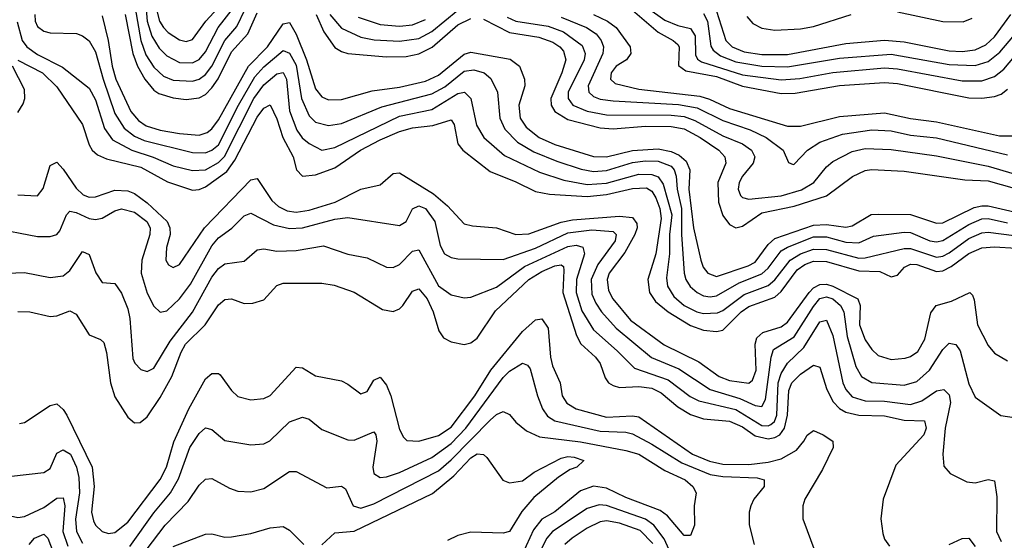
# Model space of a CAD drawing. Header units: inches. Extents: x 990535 to 1117859, y 769386 to 892122.
# Tile 274 of 656: x 1025395 to 1028440, y 877343 to 878954. Entities that reach past the tile are written whole.
import ezdxf

# ---------------------------------------------------------------- set-up
doc = ezdxf.new("R2010")
doc.units = ezdxf.units.IN
doc.header["$MEASUREMENT"] = 0
doc.layers.add('B0827', color=7, linetype='Continuous')

msp = doc.modelspace()

# ---------------------------------------------------------------- linework, layer by layer
at = {"layer": 'B0827', "color": 5}
for points, elevation in [([(1025817, 878990), (1025827.7, 878950), (1025839.7, 878930), (1025854.2, 878914.2), (1025890, 878891.6), (1025910, 878886.9), (1025930, 878892.9), (1025970.5, 878950), (1026117.4, 879110)], 3680), ([(1025784, 879010), (1025789.5, 878949.5), (1025803.6, 878903.6), (1025826.2, 878866.2), (1025850, 878842.7), (1025890, 878821.3), (1025930, 878820.8), (1025950, 878831.5), (1025970, 878855.1), (1026008.7, 878930), (1026078.7, 879021.3)], 3660), ([(1027290, 879025.5), (1027390, 878952.5), (1027430, 878935.9), (1027470, 878926.8), (1027484.2, 878904.2), (1027485.4, 878845.4), (1027491.7, 878831.7), (1027504, 878824), (1027630, 878783.9), (1027750, 878767.8), (1027807.6, 878772.4), (1027910, 878791.1), (1028070, 878804.9), (1028110, 878802.3), (1028310, 878764.6), (1028370, 878765.1), (1028410, 878778.8), (1028438.8, 878801.2), (1028493.5, 878866.5)], 3740), ([(1025752.6, 878990), (1025770, 878890.1), (1025785.8, 878845.8), (1025810, 878807.8), (1025840, 878780), (1025870, 878766.7), (1025930, 878764), (1025950, 878770.3), (1025970, 878784.3), (1025990, 878810.8), (1026029.8, 878890.2), (1026067.2, 878932.8), (1026092.8, 878987.2)], 3640), ([(1026354.9, 878970), (1026390, 878927.7), (1026450, 878899.9), (1026491.9, 878891.9), (1026570, 878887.7), (1026630, 878895.9), (1026670, 878917.9), (1026750, 878983.8)], 3640), ([(1027275.7, 878995.7), (1027370, 878915.7), (1027415.8, 878890), (1027430, 878877), (1027434.8, 878870), (1027433, 878813), (1027455.7, 878795.7), (1027550, 878778.9), (1027630, 878748.2), (1027750, 878725.6), (1027793, 878727), (1027930, 878750.5), (1028070, 878759.8), (1028110, 878756.7), (1028330, 878712.3), (1028370, 878710.9), (1028410, 878716.4), (1028430, 878723.6), (1028450, 878739.5)], 3720), ([(1027542.9, 879002.9), (1027578.6, 878890), (1027598.5, 878870), (1027635.2, 878855.2), (1027690, 878846.3), (1027770, 878846.6), (1027950, 878880.8), (1028070, 878891.1), (1028130, 878886.2), (1028270, 878858.4), (1028310, 878856), (1028350, 878861.4), (1028383.2, 878876.8), (1028410, 878900.9), (1028459.8, 878970)], 3780), ([(1025442.2, 878970), (1025443.2, 878950), (1025450, 878933.5), (1025470, 878918.4), (1025490, 878913.4), (1025571.4, 878911.4), (1025590, 878904.8), (1025610, 878888.6), (1025630, 878855.2), (1025653.5, 878770), (1025690, 878663.9), (1025718.1, 878618.1), (1025750, 878593.8), (1025780.5, 878580.5), (1025930, 878543.5), (1025970, 878542.6), (1025990, 878550.1), (1026010, 878567.3), (1026072, 878690), (1026122.6, 878777.4), (1026150, 878808), (1026210, 878859), (1026230, 878850.9), (1026250, 878813.4), (1026266.8, 878710), (1026290, 878656.8), (1026310, 878637.5), (1026350, 878626.7), (1026390, 878633.2), (1026514.9, 878685.1), (1026670, 878725.1), (1026710, 878746.5), (1026770, 878794.6), (1026799.2, 878799.2), (1026831.8, 878790), (1026852.6, 878772.6), (1026872.7, 878730), (1026880.4, 878650), (1026895.8, 878615.8), (1026935, 878575), (1026985, 878545), (1027056.3, 878516.3), (1027131.8, 878491.8), (1027170, 878484.3), (1027210, 878487.3), (1027290, 878511.9), (1027330, 878517.1), (1027370, 878516.2), (1027410, 878500.5), (1027419, 878490), (1027425.4, 878470), (1027428.2, 878430), (1027441.6, 878370), (1027441.3, 878290), (1027450.1, 878170), (1027455.6, 878150), (1027468.6, 878128.6), (1027489.8, 878109.8), (1027510, 878099.9), (1027530, 878096.6), (1027550, 878099.5), (1027619.9, 878140.1), (1027690, 878167.3), (1027710, 878185.1), (1027750, 878238.6), (1027769.5, 878250.5), (1027850, 878282.2), (1027890, 878282), (1027950, 878266.3), (1027990, 878263.4), (1028036, 878284), (1028130, 878296.7), (1028150, 878295.3), (1028210, 878270.1), (1028230, 878266.6), (1028250, 878270.6), (1028330, 878320.9), (1028370, 878338.3), (1028390, 878338.8), (1028450, 878325.9)], 3560), ([(1025650, 878966.4), (1025669.2, 878890), (1025680.9, 878810), (1025692.3, 878770), (1025738.8, 878670), (1025762.4, 878642.4), (1025786.3, 878626.3), (1025830, 878612.2), (1025890, 878602.2), (1025950, 878597.4), (1025975.1, 878604.9), (1025990, 878616.5), (1026010, 878644), (1026102.9, 878810), (1026161.4, 878870), (1026210, 878941), (1026230, 878945.5), (1026250, 878909.6), (1026282.3, 878830), (1026310, 878740.4), (1026330, 878716), (1026350, 878706.2), (1026390, 878707.7), (1026485.7, 878734.3), (1026570, 878745.7), (1026650, 878764.5), (1026690, 878782.2), (1026770, 878847.6), (1026790, 878853.9), (1026911.8, 878831.8), (1026940.7, 878810), (1026956.2, 878770), (1026957, 878750), (1026938.9, 878690), (1026942.9, 878650), (1026961.5, 878621.5), (1027001.3, 878590), (1027050, 878567.6), (1027170, 878531.3), (1027210, 878529.4), (1027290, 878549.5), (1027370, 878555.1), (1027410, 878546.8), (1027434.7, 878534.7), (1027456.7, 878516.7), (1027468, 878490), (1027464.7, 878430), (1027478.6, 878310), (1027501.4, 878210), (1027508.6, 878188.6), (1027522.9, 878170), (1027550, 878159.2), (1027647.7, 878192.3), (1027670, 878204.2), (1027710, 878259), (1027730, 878276.9), (1027850, 878318.8), (1027890, 878320.6), (1027950, 878312.7), (1027970, 878316.5), (1028028.5, 878351.5), (1028050, 878352.8), (1028150, 878351.3), (1028230, 878324.5), (1028250, 878325.6), (1028347.3, 878372.7), (1028370, 878378.6), (1028390, 878378), (1028470, 878359.2)], 3580), ([(1025721.6, 878970), (1025745.3, 878850), (1025759.4, 878810), (1025781.9, 878770), (1025810, 878735.8), (1025825.9, 878725.9), (1025870, 878712.7), (1025910, 878707.4), (1025950, 878712.4), (1025970, 878723), (1025990, 878742.9), (1026008.6, 878771.4), (1026050, 878854.7), (1026101, 878910), (1026130, 878975.2)], 3620), ([(1026312.4, 878970), (1026336.3, 878916.3), (1026370, 878868.4), (1026390, 878855.6), (1026409.8, 878849.8), (1026530, 878839.4), (1026590, 878840.8), (1026630, 878848.9), (1026671.1, 878868.9), (1026750, 878938.7), (1026790, 878957.8)], 3620), ([(1026442.2, 878962.2), (1026510, 878939.4), (1026570, 878934.4), (1026610, 878938), (1026650, 878954.4)], 3660), ([(1026830, 878955.7), (1026910, 878915.1), (1027000.2, 878900.2), (1027044.4, 878884.4), (1027066, 878870), (1027076.5, 878856.5), (1027083.9, 878830), (1027072.1, 878790), (1027037.7, 878710), (1027038.5, 878690), (1027049.7, 878669.7), (1027090, 878645.3), (1027190, 878619.6), (1027230, 878617), (1027330, 878624.6), (1027410, 878623.4), (1027450, 878616.1), (1027499.4, 878590), (1027557, 878550), (1027575.7, 878530), (1027578.8, 878510), (1027554, 878450), (1027556.1, 878390), (1027570, 878347.8), (1027590, 878320.9), (1027610, 878310.6), (1027630, 878315.5), (1027690, 878356.2), (1027790, 878376.8), (1027890.4, 878409.6), (1027970.7, 878469.3), (1028010, 878487.1), (1028029.6, 878490.4), (1028130, 878485.9), (1028318.3, 878458.3), (1028390, 878455.7), (1028470, 878433.2)], 3620), ([(1026902.4, 878962.4), (1026929.7, 878949.7), (1027030, 878934.5), (1027077.1, 878917.1), (1027134.9, 878874.9), (1027143.6, 878850), (1027141.3, 878830), (1027091.1, 878730), (1027091.4, 878710), (1027105.7, 878690), (1027150, 878670.7), (1027210, 878659.8), (1027410, 878658.7), (1027450, 878654.4), (1027482.8, 878642.8), (1027570, 878595.3), (1027630.1, 878570), (1027658.7, 878550), (1027668.3, 878530), (1027663.6, 878510), (1027630.6, 878470), (1027619.9, 878450), (1027617.5, 878430), (1027624.4, 878410), (1027630, 878403.7), (1027650, 878398.8), (1027750, 878409.4), (1027812.4, 878427.6), (1027850.8, 878450), (1027890, 878498.8), (1027910, 878515.3), (1027970, 878546.1), (1028010, 878555.7), (1028090, 878552.5), (1028230, 878533.4), (1028390, 878501.2), (1028470, 878477.5)], 3640), ([(1027070, 878961.8), (1027147.8, 878930), (1027177.5, 878910), (1027193.3, 878890), (1027200.3, 878870), (1027198.1, 878850), (1027153.2, 878750), (1027154.8, 878730), (1027170, 878716.5), (1027190, 878708.8), (1027230, 878702.8), (1027432.1, 878692.1), (1027490, 878681.2), (1027570, 878642.1), (1027653.9, 878613.9), (1027703.4, 878590), (1027756.1, 878550), (1027772.3, 878512.3), (1027786.6, 878506.6), (1027790, 878507), (1027831.1, 878550), (1027870, 878575.4), (1027940, 878600.1), (1028030, 878613.3), (1028090, 878610.3), (1028150, 878596.4), (1028230, 878588.2), (1028450, 878535.8)], 3660), ([(1027170, 878970.3), (1027212.9, 878950), (1027239.6, 878930), (1027282.8, 878870), (1027284.8, 878850), (1027272.2, 878830), (1027240.3, 878810), (1027224, 878790), (1027222, 878770), (1027236.6, 878756.6), (1027310, 878739.7), (1027498.1, 878718.1), (1027528.6, 878708.6), (1027590, 878679.6), (1027770, 878624.3), (1027810, 878624.9), (1027930, 878655), (1028070, 878665.9), (1028150, 878648.7), (1028230, 878637.7), (1028425.1, 878594.9), (1028465.1, 878594.9)], 3680), ([(1027510, 878973.7), (1027522.3, 878950), (1027532.2, 878872.2), (1027539.6, 878859.6), (1027562.1, 878842.1), (1027610, 878823.5), (1027690, 878810.2), (1027770, 878807.9), (1027930, 878835.3), (1028090, 878847.7), (1028270, 878815.3), (1028350, 878812.5), (1028390, 878825.3), (1028426.3, 878853.7), (1028530, 878976.9)], 3760), ([(1027644.2, 878964.2), (1027662.9, 878942.9), (1027690, 878927.7), (1027730, 878922.1), (1027810, 878926.1), (1027850, 878933.1), (1027966.2, 878970)], 3820), ([(1028110, 878978.8), (1028250, 878948.3), (1028312.4, 878947.6), (1028341, 878959)], 3820), ([(1025387.4, 878947.4), (1025403.1, 878890), (1025417.7, 878870), (1025450, 878846.6), (1025527.6, 878807.6), (1025610, 878742.1), (1025630, 878706.6), (1025657.4, 878617.4), (1025682.4, 878582.4), (1025741.9, 878550), (1025808.5, 878528.5), (1025870, 878502.5), (1025930, 878487.2), (1025970, 878489.5), (1026010, 878511.9), (1026028.7, 878531.3), (1026119.4, 878710), (1026150, 878752.5), (1026190, 878787.2), (1026210, 878790.4), (1026220.1, 878770), (1026230, 878672.4), (1026252, 878612), (1026269.1, 878589.1), (1026290, 878571.6), (1026330, 878550.9), (1026370, 878558.3), (1026570, 878655.3), (1026670, 878676.4), (1026750, 878726.1), (1026770.4, 878730.4), (1026790.5, 878710), (1026807.6, 878627.6), (1026830.5, 878590), (1026894, 878534), (1027002.6, 878482.6), (1027077.9, 878457.9), (1027150, 878444.5), (1027210, 878448.8), (1027310, 878476.6), (1027350, 878475.3), (1027370, 878467.7), (1027385.2, 878445.2), (1027411.6, 878350), (1027405.2, 878290), (1027405, 878230), (1027395.9, 878155.9), (1027398.7, 878130), (1027418, 878098), (1027450, 878070.1), (1027489.5, 878050), (1027510, 878044.8), (1027553.2, 878046.8), (1027570, 878054.2), (1027636.1, 878103.9), (1027710, 878132), (1027730.9, 878149.1), (1027777.7, 878210), (1027810, 878229.3), (1027850, 878244.6), (1027890, 878243.6), (1027990, 878216.4), (1028010, 878217.2), (1028130, 878246), (1028150, 878246.6), (1028230, 878219.4), (1028250, 878222.6), (1028270, 878232.5), (1028330, 878276.8), (1028370, 878294.6), (1028390, 878296.5), (1028470, 878286.4)], 3540), ([(1025390, 878666.7), (1025406.4, 878693.6), (1025411.3, 878710), (1025410, 878738.4), (1025372.7, 878810)], 3520), ([(1025390, 878829.5), (1025466.3, 878790), (1025510, 878746.1), (1025590.1, 878630.1), (1025610, 878567.3), (1025619.8, 878550), (1025635.7, 878535.7), (1025664.1, 878524.1), (1025770, 878497.9), (1025852, 878452), (1025930, 878427.1), (1025950, 878428.5), (1025970, 878437), (1026035.8, 878484.2), (1026060.2, 878519.8), (1026130, 878652.8), (1026150, 878680.4), (1026170, 878690.8), (1026190, 878647.7), (1026209.3, 878589.3), (1026241.5, 878530), (1026251.3, 878490), (1026270.1, 878470.1), (1026310, 878474), (1026370, 878495.4), (1026449.7, 878550.3), (1026510, 878582.9), (1026570, 878608.4), (1026610, 878619.1), (1026673.2, 878626.8), (1026730, 878644.8), (1026738.7, 878630), (1026750.1, 878570.1), (1026766, 878550), (1026850, 878484), (1026930, 878452.7), (1026990, 878422.9), (1027033.9, 878413.9), (1027150, 878407.2), (1027210, 878412.9), (1027290, 878432.1), (1027333.6, 878433.6), (1027350, 878423.3), (1027362.8, 878402.8), (1027374.7, 878370), (1027379, 878339), (1027362.4, 878230), (1027337.8, 878150), (1027343.3, 878110), (1027361.9, 878081.9), (1027400.8, 878050), (1027470, 878007.7), (1027510, 877993.9), (1027550, 877989.2), (1027570, 877993.7), (1027626.6, 878050), (1027650, 878066.6), (1027730, 878095.3), (1027750, 878112.8), (1027799.8, 878180.2), (1027823.3, 878196.7), (1027850, 878207), (1027890, 878206), (1027990, 878177), (1028055.2, 878175.2), (1028090, 878158.4), (1028110, 878163.7), (1028131.4, 878188.6), (1028150, 878197.6), (1028170, 878196.9), (1028230, 878175.4), (1028250, 878177.4), (1028275.4, 878190), (1028330, 878230.5), (1028370, 878248.2), (1028410, 878250.9), (1028543.4, 878243.4)], 3520), ([(1025390, 878411.9), (1025450, 878409.4), (1025467.9, 878432.1), (1025490, 878503.5), (1025510, 878513.4), (1025530, 878491.9), (1025570, 878432.5), (1025591.9, 878411.9), (1025610, 878404.8), (1025630, 878406.4), (1025690, 878427.2), (1025730, 878425), (1025750, 878416.5), (1025790, 878387.5), (1025851, 878330), (1025859.9, 878310), (1025860.6, 878290), (1025849.7, 878249.7), (1025847.6, 878210), (1025855.9, 878195.9), (1025870, 878187.3), (1025890, 878197), (1025966.5, 878310), (1026110, 878459.1), (1026130, 878462.6), (1026175.1, 878395.1), (1026195.8, 878375.8), (1026222.7, 878362.7), (1026250, 878358.9), (1026290, 878364.6), (1026370.5, 878389.5), (1026450, 878429.7), (1026510, 878443.2), (1026550, 878477.8), (1026570, 878480.7), (1026675.1, 878415.1), (1026718.3, 878378.3), (1026770, 878323), (1026796, 878316), (1026870, 878310.5), (1026929.7, 878289.7), (1026970, 878291.8), (1027070, 878327.9), (1027105, 878335), (1027250, 878346.1), (1027290, 878341.9), (1027303.8, 878323.8), (1027304.9, 878310), (1027297.3, 878290), (1027266.1, 878233.9), (1027218.2, 878170), (1027211.5, 878150), (1027216.4, 878116.4), (1027229.4, 878090), (1027284.3, 878024.3), (1027388.3, 877948.3), (1027495.1, 877895.1), (1027558.6, 877850), (1027590, 877837.5), (1027650, 877829.3), (1027661, 877839), (1027672.7, 877870), (1027669.5, 877950), (1027675.2, 877970), (1027693.5, 877986.4), (1027750, 878003.8), (1027770, 878017.8), (1027836.2, 878110), (1027850, 878124.6), (1027870, 878134.7), (1027890, 878135.3), (1027910, 878129.9), (1027987, 878090), (1027994.5, 878070), (1027992.6, 878010), (1028010, 877963.5), (1028030, 877933.4), (1028050, 877915.3), (1028090, 877903), (1028133.6, 877906.4), (1028150, 877911.9), (1028172.1, 877927.9), (1028194.6, 877965.4), (1028213.3, 878046.6), (1028229.8, 878070), (1028277.2, 878082.8), (1028333.7, 878110), (1028342, 878102), (1028347.3, 878087.3), (1028356.9, 878010), (1028390, 877946), (1028410, 877922), (1028450, 877898.2)], 3480), ([(1025310, 878310.1), (1025450, 878283.6), (1025490, 878283.6), (1025510, 878289.5), (1025519.5, 878300.5), (1025539.9, 878350), (1025550, 878361.7), (1025570, 878357.7), (1025610, 878338.9), (1025630, 878335.7), (1025650, 878340.4), (1025690, 878362.9), (1025710, 878368.6), (1025750, 878358.6), (1025788.2, 878330), (1025798.6, 878310), (1025798.3, 878290), (1025773.4, 878210), (1025771.4, 878170), (1025790, 878108.1), (1025810, 878068), (1025830, 878049.3), (1025850, 878053.1), (1025890, 878090.1), (1025923.8, 878136.2), (1025990, 878254.9), (1026010, 878278.8), (1026051.4, 878308.6), (1026090, 878347.5), (1026110, 878355.6), (1026179.7, 878319.7), (1026230, 878307.7), (1026270, 878310.6), (1026370, 878336.5), (1026410, 878342.2), (1026570, 878317.5), (1026590, 878330.1), (1026610, 878368.6), (1026630, 878378.3), (1026650, 878370.4), (1026678.8, 878330), (1026695.3, 878255.3), (1026708.5, 878230), (1026730, 878217.9), (1026750, 878213.8), (1026890, 878212.4), (1026990, 878247.2), (1027090, 878294.7), (1027164.1, 878304.1), (1027230, 878299.1), (1027239.9, 878290), (1027236.2, 878270), (1027183, 878197), (1027162.5, 878150), (1027164.7, 878104.7), (1027176.7, 878076.7), (1027194.7, 878050), (1027240.1, 878000.1), (1027349.3, 877909.3), (1027434, 877874), (1027530.2, 877810.2), (1027622.4, 877782.4), (1027670, 877760.1), (1027690, 877757.6), (1027701.3, 877778.7), (1027718.7, 877910), (1027726.1, 877933.9), (1027790, 877973.1), (1027850, 878067.1), (1027870, 878091), (1027890, 878096.8), (1027910, 878090), (1027933.8, 878070), (1027944.2, 878050), (1027953.9, 877973.9), (1027981, 877881), (1027998.9, 877850), (1028030, 877831.3), (1028130, 877823.6), (1028170, 877834.1), (1028208.4, 877870), (1028250, 877933.3), (1028270, 877953.2), (1028290, 877949.4), (1028303.3, 877930), (1028330, 877827.2), (1028350, 877786.3), (1028429.3, 877729.3), (1028470, 877723.2)], 3460), ([(1025330, 878168.8), (1025410, 878172.4), (1025490, 878156.4), (1025530, 878161.2), (1025550, 878177.8), (1025590, 878236.5), (1025610, 878227.2), (1025630.6, 878170.6), (1025650, 878140.8), (1025690, 878138), (1025710, 878108), (1025730, 878059.6), (1025736.4, 878030), (1025745.3, 877905.3), (1025751.3, 877891.3), (1025770, 877871.3), (1025790, 877865.5), (1025810, 877876.3), (1025860.4, 877959.6), (1025930, 878048.7), (1025990, 878157.6), (1026010, 878183.9), (1026030, 878199.1), (1026090, 878207.5), (1026130, 878242.5), (1026150, 878245.5), (1026190, 878238.3), (1026250, 878240.1), (1026334.7, 878254.7), (1026410, 878228.6), (1026470, 878216.8), (1026530, 878188.1), (1026550, 878187), (1026570, 878196.4), (1026610, 878237.9), (1026630, 878242.2), (1026690, 878131.1), (1026730, 878102.8), (1026770, 878093.6), (1026790, 878095.5), (1026870, 878126.1), (1026956.6, 878190), (1027090, 878252.2), (1027116.4, 878256.4), (1027136.3, 878250), (1027141.5, 878230), (1027117.1, 878150), (1027116.1, 878110), (1027133.8, 878053.8), (1027170, 877994.2), (1027242.9, 877930), (1027296, 877876), (1027400.2, 877840.2), (1027468.5, 877788.5), (1027495.1, 877775.1), (1027610, 877748.2), (1027690, 877698.7), (1027710, 877697.1), (1027718, 877702), (1027728.9, 877711.1), (1027736.2, 877730), (1027740.6, 877830), (1027750, 877859.4), (1027770, 877891.4), (1027820.6, 877939.4), (1027870, 878019.2), (1027890, 878024.1), (1027910, 877977.1), (1027940.6, 877830), (1027950, 877809.6), (1027970, 877787.1), (1028010, 877775.2), (1028070, 877773.4), (1028150, 877763.9), (1028184.9, 877775.1), (1028230, 877805.7), (1028253.5, 877810), (1028270, 877793.5), (1028273.7, 877770), (1028257.5, 877690), (1028249.4, 877609.4), (1028253, 877573), (1028272.7, 877550), (1028324.6, 877524.6), (1028350, 877521.3), (1028390, 877531.8), (1028410, 877526.7), (1028417.4, 877477.4), (1028416.2, 877370), (1028430, 877339.5)], 3440), ([(1025390, 878051.3), (1025426.8, 878050), (1025490, 878036.1), (1025510, 878037.6), (1025550, 878053.1), (1025570, 878042.7), (1025610, 877979.3), (1025645, 877965), (1025655.6, 877955.6), (1025664.1, 877924.1), (1025676.5, 877830), (1025690, 877786.7), (1025730, 877723.9), (1025750, 877706.9), (1025768.1, 877708.1), (1025790, 877725.3), (1025830, 877785.1), (1025866, 877850), (1025894.4, 877925.6), (1025908.6, 877950), (1025969.2, 878010), (1026010, 878072), (1026030, 878088.8), (1026050, 878090.1), (1026090, 878075.9), (1026116.7, 878076.7), (1026150, 878087.1), (1026190, 878131.6), (1026210, 878138.5), (1026330, 878139.2), (1026367.3, 878132.7), (1026430, 878110.8), (1026517.7, 878057.7), (1026550, 878051.7), (1026570, 878059.6), (1026580.6, 878070), (1026610, 878114.4), (1026630, 878121.4), (1026655.5, 878090), (1026674.2, 878050), (1026691.8, 877991.8), (1026705.4, 877970), (1026730, 877957.3), (1026770, 877949.4), (1026790, 877954.1), (1026810, 877969), (1026867, 878053), (1026969.3, 878150), (1027010, 878174.9), (1027050, 878192.8), (1027070, 878195.5), (1027076.8, 878190), (1027078.1, 878178.1), (1027074.4, 878110), (1027116.7, 877976.7), (1027130.9, 877950.9), (1027175.7, 877910), (1027190.5, 877890.5), (1027205.5, 877845.5), (1027216.4, 877830), (1027230, 877821.9), (1027250, 877816.2), (1027310, 877819), (1027350, 877813.8), (1027379.4, 877799.4), (1027430, 877756.1), (1027470, 877732), (1027510, 877718.6), (1027590, 877712), (1027630, 877694.1), (1027670, 877666.2), (1027710, 877657.1), (1027730, 877660.9), (1027746.1, 877670), (1027760.1, 877690), (1027769.8, 877730), (1027773.2, 877806.8), (1027783.5, 877830), (1027810, 877857.2), (1027850, 877885.1), (1027870, 877878.6), (1027890.9, 877810), (1027911.2, 877771.2), (1027930.8, 877750.8), (1027950, 877739.4), (1027990, 877730.9), (1028070, 877728.8), (1028130, 877714.9), (1028193.3, 877713.3), (1028198.1, 877690), (1028191.3, 877670), (1028104.3, 877575.7), (1028065.5, 877470), (1028058.7, 877410), (1028064.1, 877364.1), (1028070, 877346.4), (1028085.3, 877325.3)], 3420), ([(1025395.2, 877704.8), (1025410, 877707.4), (1025490, 877760.7), (1025510, 877765.1), (1025530, 877748), (1025540.7, 877730), (1025619.3, 877570), (1025625.6, 877510), (1025617.5, 877430), (1025623.6, 877403.6), (1025630.1, 877390), (1025650, 877370.1), (1025670, 877363.8), (1025690, 877366.8), (1025730, 877399.6), (1025830, 877531), (1025849.5, 877570), (1025871.8, 877648.2), (1025918.5, 877750), (1025970, 877842.8), (1025990, 877859.2), (1026010, 877859.4), (1026015.4, 877855.4), (1026050, 877806.4), (1026070, 877787.8), (1026110, 877778.1), (1026150, 877781.6), (1026170, 877791.7), (1026250, 877879.4), (1026270, 877876.4), (1026310, 877852), (1026390, 877836.6), (1026410, 877826.8), (1026450, 877796.2), (1026470, 877803.9), (1026490, 877838.6), (1026510, 877847.6), (1026530, 877823), (1026543.2, 877790), (1026570, 877685.7), (1026582.1, 877662.1), (1026592.2, 877652.2), (1026630.1, 877650.1), (1026690, 877667.2), (1026730, 877693.1), (1026802.5, 877790), (1026852.5, 877870), (1026950, 877989.6), (1026990, 878025.7), (1027010, 878028.4), (1027030, 877999.2), (1027036.5, 877910), (1027043.2, 877883.2), (1027066.6, 877830), (1027073.3, 877790), (1027087.1, 877767.1), (1027115.9, 877750), (1027210, 877723.8), (1027290, 877728.3), (1027310, 877725.4), (1027475.8, 877610), (1027528.2, 877588.2), (1027570, 877579.1), (1027650, 877577.7), (1027710, 877584.6), (1027750, 877595.6), (1027797.4, 877622.6), (1027820.6, 877650), (1027830, 877668.4), (1027850, 877682.8), (1027879.7, 877670), (1027910.1, 877650), (1027910.7, 877630), (1027877.4, 877562.6), (1027823.5, 877470), (1027817.1, 877450), (1027816.8, 877410), (1027854.1, 877310)], 3380), ([(1025736.2, 877323.8), (1025810, 877428.4), (1025861.4, 877490), (1025886.6, 877533.4), (1025921, 877630), (1025950, 877673.9), (1025970, 877691), (1025990, 877686.2), (1026030, 877651.8), (1026110, 877638.7), (1026150, 877641.6), (1026168.5, 877651.5), (1026230, 877710.1), (1026270, 877724.2), (1026290, 877717.8), (1026330, 877686.5), (1026410, 877653.6), (1026430, 877653), (1026490, 877679.3), (1026496.4, 877670), (1026500.1, 877650), (1026487.1, 877570), (1026490.1, 877550.1), (1026510, 877537.4), (1026530, 877539.2), (1026570, 877552.9), (1026670, 877599.7), (1026730, 877642.6), (1026774.7, 877690), (1026890, 877847), (1026910, 877866.5), (1026950, 877891.2), (1026965.5, 877885.5), (1026973.6, 877873.6), (1026996.1, 877790), (1027011.6, 877750), (1027027.4, 877727.4), (1027050, 877712.5), (1027190, 877681.4), (1027270, 877677.7), (1027290, 877672.8), (1027350, 877641.1), (1027442.8, 877582.8), (1027530, 877546.7), (1027570, 877540.4), (1027676.1, 877536.1), (1027697.7, 877530), (1027697, 877510), (1027665.4, 877470), (1027656.2, 877450), (1027651.4, 877430), (1027651.5, 877391.5), (1027666, 877330)], 3360), ([(1025750, 877265.1), (1025845.3, 877390), (1025916.5, 877463.5), (1025950, 877514.3), (1025970, 877532.4), (1025990, 877534.3), (1026044.1, 877504.1), (1026070, 877495.5), (1026110, 877493), (1026150, 877503.9), (1026230, 877555.8), (1026250, 877556.5), (1026345.5, 877505.5), (1026390.9, 877510.9), (1026402.5, 877502.5), (1026426.1, 877450), (1026450, 877442.2), (1026490, 877455.9), (1026690, 877558.5), (1026730, 877592), (1026850, 877715), (1026870, 877732.1), (1026890, 877741.3), (1026910, 877732.3), (1026929.1, 877709.1), (1026962.3, 877682.3), (1027003.2, 877663.2), (1027130, 877648.4), (1027270, 877621.4), (1027310, 877609.5), (1027390, 877559.4), (1027453, 877530), (1027477.2, 877510), (1027487.1, 877490), (1027480.6, 877450), (1027482, 877390), (1027470, 877358), (1027450, 877357.7), (1027398.6, 877418.6), (1027375.7, 877435.7), (1027270, 877475.4), (1027210, 877504.1), (1027169.2, 877510.8), (1027130, 877495.9), (1027050, 877431.6), (1027010, 877408.6), (1026984.5, 877375.5), (1026950, 877301.4)], 3340), ([(1025370, 877542), (1025470, 877552.8), (1025490, 877565.5), (1025510, 877612.9), (1025530, 877623.6), (1025552.2, 877610), (1025570.8, 877570), (1025577.8, 877537.8), (1025580.3, 877490), (1025568.3, 877408.3), (1025570.6, 877370), (1025590, 877334.8)], 3360), ([(1026330, 877329.2), (1026370, 877366), (1026430, 877371), (1026672.1, 877487.9), (1026737.7, 877542.3), (1026790, 877598.3), (1026810, 877610.4), (1026830, 877608.6), (1026839.9, 877599.9), (1026889.6, 877529.6), (1026910, 877520.7), (1026950, 877526.7), (1026986, 877554), (1027070, 877597.8), (1027090, 877602.5), (1027110, 877600.7), (1027139.5, 877590), (1027118.4, 877570), (1027097.6, 877562.4), (1027061.6, 877538.4), (1026984.7, 877475.3), (1026947.9, 877432.1), (1026909.6, 877370.4), (1026890, 877365.3), (1026790, 877368.1), (1026750, 877357.9), (1026717.8, 877342.2)], 3320), ([(1024310, 877306.7), (1024370, 877348), (1024510, 877421.4), (1024570, 877438.5), (1024770, 877458.2), (1024930, 877465.9), (1024979, 877459), (1025090, 877427.2), (1025170, 877444.1), (1025269.4, 877429.4), (1025330, 877427.5), (1025390, 877414.2), (1025410, 877416.8), (1025470, 877445.1), (1025510, 877473.8), (1025530, 877474.5), (1025534.9, 877450), (1025529, 877370), (1025544.7, 877324.7)], 3340), ([(1027441.8, 877230), (1027388, 877348), (1027356.5, 877390), (1027330, 877408.7), (1027210, 877451.3), (1027187.5, 877452.5), (1027150, 877441.5), (1027042.5, 877370), (1027025.9, 877350), (1026985.5, 877270)], 3360), ([(1027352.9, 877332.9), (1027313.6, 877373.6), (1027250, 877396.5), (1027210, 877403.7), (1027190, 877400.3), (1027150, 877380.6), (1027103.9, 877350), (1027080.9, 877330)], 3380), ([(1025870, 877323.8), (1025970, 877361.8), (1025990, 877363.5), (1026030, 877353.1), (1026050, 877353.6), (1026110, 877364.5), (1026170, 877381.9), (1026210, 877385.4), (1026230, 877375), (1026274.4, 877330)], 3320), ([(1025424.4, 877330), (1025441.6, 877350), (1025470, 877362.5), (1025482.5, 877350), (1025511.8, 877271.8)], 3320), ([(1028270, 877330.2), (1028310, 877349.2), (1028330, 877350.2), (1028350, 877324)], 3420)]:
    msp.add_lwpolyline(points, dxfattribs=dict(at, elevation=elevation))

doc.saveas('drawing.dxf')
